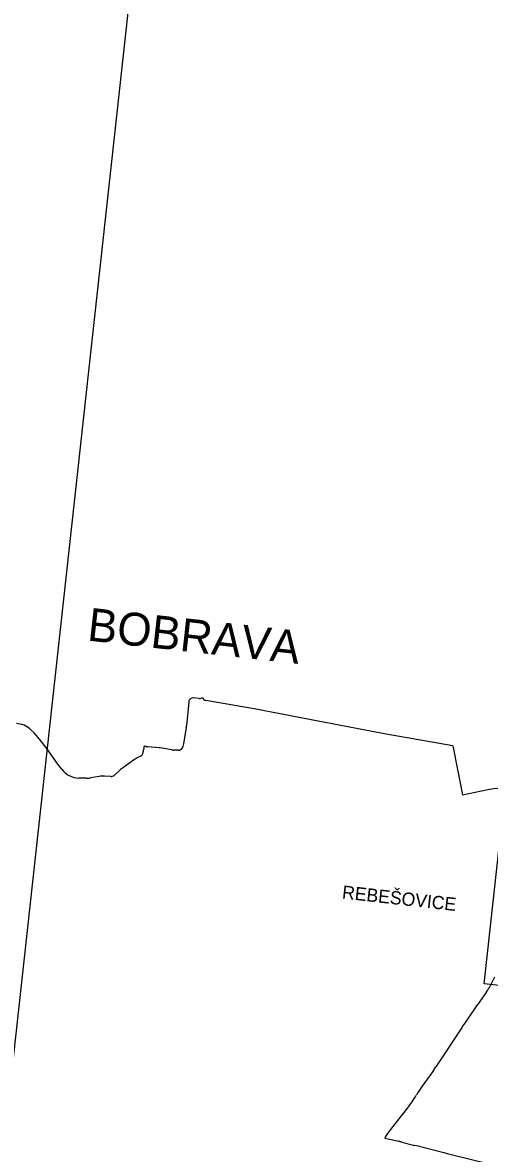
# Model space of a CAD drawing. Extents: x -678204 to -526855, y -1228851 to -1110393.
# Drawn here: x -600114 to -597988, y -1172050 to -1166903 of the extents above; entities that cross this region are included whole.
import ezdxf

# ---------------------------------------------------------------- set-up
doc = ezdxf.new("R2010")
doc.units = 0
for name, color, linetype in [('00_n_cyklo popisy ostatni', 7, 'Continuous'), ('00_n_cyklo prujezdne rekreacni hlavni', 7, 'Continuous'), ('00_n_cyklo studie rekreacni vedlejsi', 7, 'Continuous'), ('00_n_cyklo trasovani rekreacni hlavni', 7, 'Continuous'), ('00_n_cyklo trasovani rekreacni vedlejsi', 7, 'Continuous'), ('_HELP', 7, 'Continuous'), ('_HELP BIG', 7, 'Continuous')]:
    doc.layers.add(name, color=color, linetype=linetype)

msp = doc.modelspace()

# ---------------------------------------------------------------- linework, layer by layer
at = {"layer": '00_n_cyklo prujezdne rekreacni hlavni'}
for p, q in [((-598003.1, -1171318.2), (-598029.1, -1171354.4)), ((-598052.3, -1171387.6), (-598104.2, -1171463.1)), ((-598115.5, -1171479.9), (-598231.8, -1171656.6)), ((-598243, -1171673), (-598294.4, -1171744.7)), ((-598318.4, -1171781.5), (-598320.7, -1171785.4)), ((-598360.5, -1171843), (-598433.9, -1171935)), ((-598451.5, -1171959.5), (-598463.6, -1171978.2)), ((-598462.4, -1171981.3), (-598401.3, -1171995.2)), ((-598386.2, -1171999), (-598333.5, -1172012.8)), ((-598330.9, -1172013.3), (-598309.9, -1172016.4)), ((-598307.2, -1172017), (-598200.9, -1172044.8)), ((-598180, -1172050.1), (-597989.4, -1172097.1))]:
    msp.add_line(p, q, dxfattribs=at)
for centre, radius, start, end in [((-598289.5, -1171113.2), 352.3, 328.8661, 337.8111), ((-598287.5, -1171114.2), 350, 324.3413, 328.8367), ((-596404, -1172520.4), 2000, 144.3413, 145.5018), ((-597280.1, -1172029.5), 1000, 145.5018, 146.6577), ((-598649.5, -1171381.8), 500, 324.3827, 326.6577), ((-598751.2, -1171531), 500, 321.3908, 329.4236), ((-597887.9, -1172035.8), 500, 144.3827, 149.4236), ((-598199.4, -1172122.2), 300, 141.3908, 147.1648), ((-598461.9, -1171979.3), 2, 166.8826, 257.1088), ((-598512.9, -1172482.6), 500, 75.3276, 77.1088), ((-598327.2, -1171988.6), 25, 255.3276, 261.5352), ((-598313.6, -1172041.1), 25, 75.3218, 81.5352), ((-597820.8, -1170593.8), 1500, 255.3218, 256.1466)]:
    msp.add_arc(centre, radius, start, end, dxfattribs=at)
at = {"layer": '00_n_cyklo studie rekreacni vedlejsi'}
for points in [[(-599309.7, -1169980), (-599334.9, -1169977)], [(-599293.9, -1169976.5), (-599300.3, -1169978.9)], [(-598154.6, -1170194.6), (-598457.6, -1170142.2), (-598807.8, -1170075.9), (-599059.2, -1170027.5), (-599279.1, -1169988.2)], [(-599357.2, -1169994.9), (-599367.6, -1170104.4)], [(-599935.4, -1170301.9), (-599953.1, -1170278.5), (-600003.7, -1170208), (-600025.3, -1170179.6), (-600050, -1170148.3), (-600061.9, -1170136), (-600077.2, -1170121.4)], [(-599368.5, -1170111.4), (-599380.9, -1170185.9), (-599383.7, -1170198.2)], [(-599552.1, -1170198), (-599555, -1170197.2)], [(-598154.6, -1170194.6), (-598110.7, -1170418), (-597995.1, -1170394.2), (-597958.1, -1170388.3), (-597928.4, -1170389.6), (-597898.6, -1170402.2), (-597867.6, -1170426.6), (-597852.4, -1170455.1), (-597844.4, -1170491.4), (-597843.1, -1170545), (-597845.4, -1170588.6)], [(-599589.2, -1170247.9), (-599609.4, -1170260.5), (-599658.9, -1170296.2)], [(-599562.5, -1170202.2), (-599564, -1170213.2), (-599569.3, -1170235.4)], [(-599492.3, -1170203.9), (-599543.9, -1170199.4)], [(-599434.2, -1170213.9), (-599488, -1170204.5)], [(-599404.1, -1170214.9), (-599426.2, -1170214.6)], [(-599386.4, -1170204.7), (-599387, -1170205.7)], [(-599824, -1170342.4), (-599857.9, -1170341.6)], [(-599765, -1170334.1), (-599804.6, -1170341)], [(-599711.7, -1170334.8), (-599741.4, -1170332.8)], [(-599667.3, -1170303), (-599697.1, -1170329.7)]]:
    msp.add_lwpolyline(points, dxfattribs=at)
for centre, radius, start, end in [((-599337.3, -1169996.8), 20, 83.1153, 174.5905), ((-599307.3, -1169960.1), 20, 263.1153, 290.5643), ((-599275.6, -1169968.5), 20, 203.5907, 259.8634), ((-600146.2, -1170193.8), 100, 46.399, 87.7653), ((-599467.1, -1170094.9), 100, 350.5076, 354.5905), ((-599556.5, -1170203), 6, 75.4197, 172.1958), ((-599539.5, -1170149.6), 50, 255.4197, 265.0195), ((-599403.2, -1170193.9), 20, 327.3921, 347.4777), ((-599562.6, -1170290.3), 50, 105.1508, 122.0161), ((-599578.1, -1170233.3), 9, 285.1508, 346.5405), ((-599496.6, -1170253.7), 50, 80.0648, 85.0195), ((-599425.6, -1170164.7), 50, 260.0648, 269.2967), ((-599403.9, -1170194.9), 20, 269.2967, 327.3921), ((-599855.6, -1170241.7), 100, 217.0749, 268.6901), ((-599600.5, -1170377.4), 100, 125.783, 131.927), ((-599821.7, -1170242.4), 100, 268.6901, 279.8258), ((-599747.9, -1170432.6), 100, 86.2589, 99.8258), ((-599710.4, -1170314.8), 20, 266.2589, 311.927)]:
    msp.add_arc(centre, radius, start, end, dxfattribs=at)
at = {"layer": '00_n_cyklo trasovani rekreacni hlavni'}
for p, q in [((-598003.1, -1171318.2), (-598029.1, -1171354.4)), ((-598052.3, -1171387.6), (-598104.2, -1171463.1)), ((-598115.5, -1171479.9), (-598231.8, -1171656.6)), ((-598243, -1171673), (-598294.4, -1171744.7)), ((-598318.4, -1171781.5), (-598320.7, -1171785.4)), ((-598360.5, -1171843), (-598433.9, -1171935)), ((-598451.5, -1171959.5), (-598463.6, -1171978.2)), ((-598462.4, -1171981.3), (-598401.3, -1171995.2)), ((-598386.2, -1171999), (-598333.5, -1172012.8)), ((-598330.9, -1172013.3), (-598309.9, -1172016.4)), ((-598307.2, -1172017), (-598200.9, -1172044.8)), ((-598180, -1172050.1), (-597989.4, -1172097.1))]:
    msp.add_line(p, q, dxfattribs=at)
for centre, radius, start, end in [((-598289.5, -1171113.2), 352.3, 328.8661, 337.8111), ((-598287.5, -1171114.2), 350, 324.3413, 328.8367), ((-596404, -1172520.4), 2000, 144.3413, 145.5018), ((-597280.1, -1172029.5), 1000, 145.5018, 146.6577), ((-598649.5, -1171381.8), 500, 324.3827, 326.6577), ((-598751.2, -1171531), 500, 321.3908, 329.4236), ((-597887.9, -1172035.8), 500, 144.3827, 149.4236), ((-598199.4, -1172122.2), 300, 141.3908, 147.1648), ((-598461.9, -1171979.3), 2, 166.8826, 257.1088), ((-598512.9, -1172482.6), 500, 75.3276, 77.1088), ((-598327.2, -1171988.6), 25, 255.3276, 261.5352), ((-598313.6, -1172041.1), 25, 75.3218, 81.5352), ((-597820.8, -1170593.8), 1500, 255.3218, 256.1466)]:
    msp.add_arc(centre, radius, start, end, dxfattribs=at)
at = {"layer": '00_n_cyklo trasovani rekreacni vedlejsi'}
for points in [[(-599309.7, -1169980), (-599334.9, -1169977)], [(-599293.9, -1169976.5), (-599300.3, -1169978.9)], [(-598154.6, -1170194.6), (-598457.6, -1170142.2), (-598807.8, -1170075.9), (-599059.2, -1170027.5), (-599279.1, -1169988.2)], [(-599357.2, -1169994.9), (-599367.6, -1170104.4)], [(-599935.4, -1170301.9), (-599953.1, -1170278.5), (-600003.7, -1170208), (-600025.3, -1170179.6), (-600050, -1170148.3), (-600061.9, -1170136), (-600077.2, -1170121.4)], [(-599368.5, -1170111.4), (-599380.9, -1170185.9), (-599383.7, -1170198.2)], [(-599552.1, -1170198), (-599555, -1170197.2)], [(-598154.6, -1170194.6), (-598110.7, -1170418), (-597995.1, -1170394.2), (-597958.1, -1170388.3), (-597928.4, -1170389.6), (-597898.6, -1170402.2), (-597867.6, -1170426.6), (-597852.4, -1170455.1), (-597844.4, -1170491.4), (-597843.1, -1170545), (-597845.4, -1170588.6)], [(-599589.2, -1170247.9), (-599609.4, -1170260.5), (-599658.9, -1170296.2)], [(-599562.5, -1170202.2), (-599564, -1170213.2), (-599569.3, -1170235.4)], [(-599492.3, -1170203.9), (-599543.9, -1170199.4)], [(-599434.2, -1170213.9), (-599488, -1170204.5)], [(-599404.1, -1170214.9), (-599426.2, -1170214.6)], [(-599386.4, -1170204.7), (-599387, -1170205.7)], [(-599824, -1170342.4), (-599857.9, -1170341.6)], [(-599765, -1170334.1), (-599804.6, -1170341)], [(-599711.7, -1170334.8), (-599741.4, -1170332.8)], [(-599667.3, -1170303), (-599697.1, -1170329.7)]]:
    msp.add_lwpolyline(points, dxfattribs=at)
for centre, radius, start, end in [((-599337.3, -1169996.8), 20, 83.1153, 174.5905), ((-599307.3, -1169960.1), 20, 263.1153, 290.5643), ((-599275.6, -1169968.5), 20, 203.5907, 259.8634), ((-600146.2, -1170193.8), 100, 46.399, 87.7653), ((-599467.1, -1170094.9), 100, 350.5076, 354.5905), ((-599556.5, -1170203), 6, 75.4197, 172.1958), ((-599539.5, -1170149.6), 50, 255.4197, 265.0195), ((-599403.2, -1170193.9), 20, 327.3921, 347.4777), ((-599562.6, -1170290.3), 50, 105.1508, 122.0161), ((-599578.1, -1170233.3), 9, 285.1508, 346.5405), ((-599496.6, -1170253.7), 50, 80.0648, 85.0195), ((-599425.6, -1170164.7), 50, 260.0648, 269.2967), ((-599403.9, -1170194.9), 20, 269.2967, 327.3921), ((-599855.6, -1170241.7), 100, 217.0749, 268.6901), ((-599600.5, -1170377.4), 100, 125.783, 131.927), ((-599821.7, -1170242.4), 100, 268.6901, 279.8258), ((-599747.9, -1170432.6), 100, 86.2589, 99.8258), ((-599710.4, -1170314.8), 20, 266.2589, 311.927)]:
    msp.add_arc(centre, radius, start, end, dxfattribs=at)
at = {"layer": '_HELP'}
msp.add_lwpolyline([(-597643.4, -1167921.6), (-592928.8, -1168439.3), (-593297.5, -1171796.8), (-598012.1, -1171279.1)], close=True, dxfattribs=at)
at = {"layer": '_HELP BIG'}
msp.add_lwpolyline([(-572713.2, -1182415), (-601000.5, -1179308.8), (-598788.5, -1159163.8), (-570501.1, -1162270)], close=True, dxfattribs=at)

# ---------------------------------------------------------------- texts
at = {"layer": '00_n_cyklo popisy ostatni'}
for s, height, p in [('BOBRAVA', 150, (-599822.7, -1169715.6)), ('REBEŠOVICE', 60, (-598661, -1170889.7))]:
    msp.add_text(s, height=height, rotation=353.6836, dxfattribs=at).set_placement(p)

doc.saveas('drawing.dxf')
